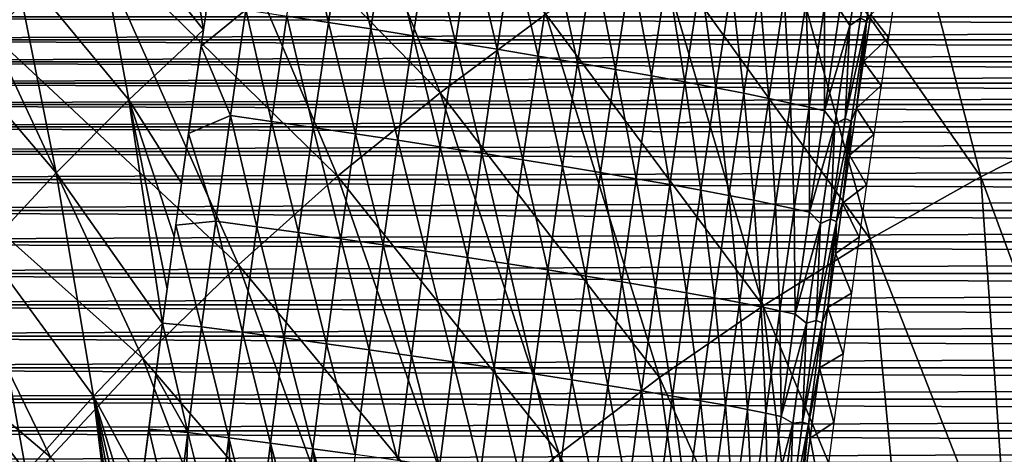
# Model space of a CAD drawing. Header units: millimetres. Extents: x -300 to 300, y -500 to 500.
# Tile 639 of 656: x -119 to -78, y 266 to 283. Entities that reach past the tile are written whole.
import ezdxf

# ---------------------------------------------------------------- set-up
doc = ezdxf.new("R2010")
doc.units = ezdxf.units.MM
doc.header["$LTSCALE"] = 81.481481
for name, color, linetype in [('10', 7, 'CONTINUOUS'), ('11', 7, 'CONTINUOUS'), ('20', 7, 'CONTINUOUS'), ('22', 7, 'CONTINUOUS'), ('5', 7, 'CONTINUOUS'), ('6', 7, 'CONTINUOUS')]:
    doc.layers.add(name, color=color, linetype=linetype)

msp = doc.modelspace()

# ---------------------------------------------------------------- linework, layer by layer
at = {"layer": '10', "color": 7, "linetype": 'CONTINUOUS'}
for points in [[(-82.703, 284.622, 16.5), (-83.009, 282.648, 16.5), (-83.729, 283.57, 32.75), (-82.703, 284.622, 16.5)], [(-83.729, 283.57, 32.75), (-83.009, 282.648, 16.5), (-84.025, 281.659, 32.824), (-83.729, 283.57, 32.75)], [(-83.009, 282.648, 16.5), (-83.308, 280.674, 16.5), (-84.025, 281.659, 32.824), (-83.009, 282.648, 16.5)], [(-84.025, 281.659, 32.824), (-83.308, 280.674, 16.5), (-84.315, 279.744, 32.895), (-84.025, 281.659, 32.824)], [(-83.308, 280.674, 16.5), (-83.605, 278.669, 16.5), (-84.315, 279.744, 32.895), (-83.308, 280.674, 16.5)], [(-84.315, 279.744, 32.895), (-83.605, 278.669, 16.5), (-84.601, 277.818, 32.965), (-84.315, 279.744, 32.895)], [(-83.605, 278.669, 16.5), (-83.903, 276.613, 16.5), (-84.601, 277.818, 32.965), (-83.605, 278.669, 16.5)], [(-84.601, 277.818, 32.965), (-83.903, 276.613, 16.5), (-84.888, 275.851, 33.035), (-84.601, 277.818, 32.965)], [(-83.903, 276.613, 16.5), (-84.209, 274.461, 16.5), (-84.888, 275.851, 33.035), (-83.903, 276.613, 16.5)], [(-84.888, 275.851, 33.035), (-84.209, 274.461, 16.5), (-85.181, 273.796, 33.105), (-84.888, 275.851, 33.035)], [(-84.209, 274.461, 16.5), (-84.528, 272.174, 16.5), (-85.181, 273.796, 33.105), (-84.209, 274.461, 16.5)], [(-85.181, 273.796, 33.105), (-84.528, 272.174, 16.5), (-85.491, 271.586, 33.178), (-85.181, 273.796, 33.105)], [(-84.528, 272.174, 16.5), (-84.868, 269.679, 16.5), (-85.491, 271.586, 33.178), (-84.528, 272.174, 16.5)], [(-85.491, 271.586, 33.178), (-84.868, 269.679, 16.5), (-85.831, 269.113, 33.257), (-85.491, 271.586, 33.178)], [(-84.868, 269.679, 16.5), (-85.244, 266.868, 16.5), (-85.831, 269.113, 33.257), (-84.868, 269.679, 16.5)], [(-85.831, 269.113, 33.257), (-85.244, 266.868, 16.5), (-86.218, 266.23, 33.345), (-85.831, 269.113, 33.257)], [(-85.244, 266.868, 16.5), (-85.693, 263.423, 16.5), (-86.218, 266.23, 33.345), (-85.244, 266.868, 16.5)], [(-86.218, 266.23, 33.345), (-85.693, 263.423, 16.5), (-86.678, 262.725, 33.446), (-86.218, 266.23, 33.345)]]:
    msp.add_3dface(points, dxfattribs=at)
at = {"layer": '11', "color": 7, "linetype": 'CONTINUOUS'}
for points in [[(-107.024, 287.836, 56.4), (-105.972, 283.263, 56.406), (-107.681, 283.524, 56.556), (-107.024, 287.836, 56.4)], [(-105.316, 287.564, 56.25), (-105.972, 283.263, 56.406), (-107.024, 287.836, 56.4), (-105.316, 287.564, 56.25)], [(-105.316, 287.564, 56.25), (-104.24, 282.995, 56.129), (-105.972, 283.263, 56.406), (-105.316, 287.564, 56.25)], [(-103.586, 287.283, 55.973), (-104.24, 282.995, 56.129), (-105.316, 287.564, 56.25), (-103.586, 287.283, 55.973)], [(-103.586, 287.283, 55.973), (-102.5, 282.721, 55.719), (-104.24, 282.995, 56.129), (-103.586, 287.283, 55.973)], [(-101.848, 286.996, 55.564), (-102.5, 282.721, 55.719), (-103.586, 287.283, 55.973), (-101.848, 286.996, 55.564)], [(-83.944, 287.152, 37.63), (-84.585, 283.139, 37.788), (-85.003, 283.762, 39.469), (-83.944, 287.152, 37.63)], [(-83.944, 287.152, 37.63), (-84.153, 283.433, 36.078), (-84.585, 283.139, 37.788), (-83.944, 287.152, 37.63)], [(-83.259, 287.383, 34.24), (-83.911, 283.319, 34.403), (-84.153, 283.433, 36.078), (-83.259, 287.383, 34.24)], [(-83.259, 287.383, 34.24), (-83.729, 283.57, 32.75), (-83.911, 283.319, 34.403), (-83.259, 287.383, 34.24)], [(-101.848, 286.996, 55.564), (-100.766, 282.443, 55.173), (-102.5, 282.721, 55.719), (-101.848, 286.996, 55.564)], [(-100.115, 286.705, 55.019), (-100.766, 282.443, 55.173), (-101.848, 286.996, 55.564), (-100.115, 286.705, 55.019)], [(-100.115, 286.705, 55.019), (-99.053, 282.163, 54.489), (-100.766, 282.443, 55.173), (-100.115, 286.705, 55.019)], [(-98.404, 286.412, 54.335), (-99.053, 282.163, 54.489), (-100.115, 286.705, 55.019), (-98.404, 286.412, 54.335)], [(-98.404, 286.412, 54.335), (-97.377, 281.884, 53.667), (-99.053, 282.163, 54.489), (-98.404, 286.412, 54.335)], [(-96.729, 286.119, 53.514), (-97.377, 281.884, 53.667), (-98.404, 286.412, 54.335), (-96.729, 286.119, 53.514)], [(-96.729, 286.119, 53.514), (-95.754, 281.608, 52.711), (-97.377, 281.884, 53.667), (-96.729, 286.119, 53.514)], [(-95.108, 285.83, 52.557), (-95.754, 281.608, 52.711), (-96.729, 286.119, 53.514), (-95.108, 285.83, 52.557)], [(-110.691, 285.69, 56.45), (-109.358, 283.775, 56.587), (-111.198, 282.287, 56.57), (-110.691, 285.69, 56.45)], [(-95.108, 285.83, 52.557), (-94.2, 281.337, 51.625), (-95.754, 281.608, 52.711), (-95.108, 285.83, 52.557)], [(-93.555, 285.547, 51.472), (-94.2, 281.337, 51.625), (-95.108, 285.83, 52.557), (-93.555, 285.547, 51.472)], [(-93.555, 285.547, 51.472), (-92.728, 281.075, 50.418), (-94.2, 281.337, 51.625), (-93.555, 285.547, 51.472)], [(-92.085, 285.272, 50.265), (-92.728, 281.075, 50.418), (-93.555, 285.547, 51.472), (-92.085, 285.272, 50.265)], [(-92.085, 285.272, 50.265), (-91.353, 280.823, 49.1), (-92.728, 281.075, 50.418), (-92.085, 285.272, 50.265)], [(-90.712, 285.008, 48.947), (-91.353, 280.823, 49.1), (-92.085, 285.272, 50.265), (-90.712, 285.008, 48.947)], [(-90.712, 285.008, 48.947), (-90.087, 280.584, 47.683), (-91.353, 280.823, 49.1), (-90.712, 285.008, 48.947)], [(-89.447, 284.758, 47.53), (-90.087, 280.584, 47.683), (-90.712, 285.008, 48.947), (-89.447, 284.758, 47.53)], [(-89.447, 284.758, 47.53), (-88.938, 280.36, 46.181), (-90.087, 280.584, 47.683), (-89.447, 284.758, 47.53)], [(-88.3, 284.522, 46.028), (-88.938, 280.36, 46.181), (-89.447, 284.758, 47.53), (-88.3, 284.522, 46.028)], [(-88.3, 284.522, 46.028), (-87.915, 280.151, 44.608), (-88.938, 280.36, 46.181), (-88.3, 284.522, 46.028)], [(-87.278, 284.304, 44.455), (-87.915, 280.151, 44.608), (-88.3, 284.522, 46.028), (-87.278, 284.304, 44.455)], [(-87.278, 284.304, 44.455), (-87.022, 279.961, 42.981), (-87.915, 280.151, 44.608), (-87.278, 284.304, 44.455)], [(-86.387, 284.104, 42.827), (-87.022, 279.961, 42.981), (-87.278, 284.304, 44.455), (-86.387, 284.104, 42.827)], [(-86.387, 284.104, 42.827), (-86.263, 279.788, 41.314), (-87.022, 279.961, 42.981), (-86.387, 284.104, 42.827)], [(-85.629, 283.923, 41.16), (-86.263, 279.788, 41.314), (-86.387, 284.104, 42.827), (-85.629, 283.923, 41.16)], [(-85.629, 283.923, 41.16), (-85.636, 279.635, 39.623), (-86.263, 279.788, 41.314), (-85.629, 283.923, 41.16)], [(-85.003, 283.762, 39.469), (-85.636, 279.635, 39.623), (-85.629, 283.923, 41.16), (-85.003, 283.762, 39.469)], [(-109.358, 283.775, 56.587), (-109.988, 279.448, 56.735), (-111.198, 282.287, 56.57), (-109.358, 283.775, 56.587)], [(-109.358, 283.775, 56.587), (-108.311, 279.207, 56.704), (-109.988, 279.448, 56.735), (-109.358, 283.775, 56.587)], [(-107.681, 283.524, 56.556), (-108.311, 279.207, 56.704), (-109.358, 283.775, 56.587), (-107.681, 283.524, 56.556)], [(-107.681, 283.524, 56.556), (-106.6, 278.957, 56.553), (-108.311, 279.207, 56.704), (-107.681, 283.524, 56.556)], [(-105.972, 283.263, 56.406), (-106.6, 278.957, 56.553), (-107.681, 283.524, 56.556), (-105.972, 283.263, 56.406)], [(-85.003, 283.762, 39.469), (-84.585, 283.139, 37.788), (-85.636, 279.635, 39.623), (-85.003, 283.762, 39.469)], [(-83.729, 283.57, 32.75), (-84.025, 281.659, 32.824), (-83.911, 283.319, 34.403), (-83.729, 283.57, 32.75)], [(-105.972, 283.263, 56.406), (-104.867, 278.7, 56.276), (-106.6, 278.957, 56.553), (-105.972, 283.263, 56.406)], [(-104.24, 282.995, 56.129), (-104.867, 278.7, 56.276), (-105.972, 283.263, 56.406), (-104.24, 282.995, 56.129)], [(-84.585, 283.139, 37.788), (-85.201, 279.097, 37.939), (-85.636, 279.635, 39.623), (-84.585, 283.139, 37.788)], [(-84.585, 283.139, 37.788), (-84.782, 279.33, 36.233), (-85.201, 279.097, 37.939), (-84.585, 283.139, 37.788)], [(-84.153, 283.433, 36.078), (-83.911, 283.319, 34.403), (-84.782, 279.33, 36.233), (-84.153, 283.433, 36.078)], [(-84.153, 283.433, 36.078), (-84.782, 279.33, 36.233), (-84.585, 283.139, 37.788), (-84.153, 283.433, 36.078)], [(-83.911, 283.319, 34.403), (-84.538, 279.223, 34.557), (-84.782, 279.33, 36.233), (-83.911, 283.319, 34.403)], [(-83.911, 283.319, 34.403), (-84.315, 279.744, 32.895), (-84.538, 279.223, 34.557), (-83.911, 283.319, 34.403)], [(-84.025, 281.659, 32.824), (-84.315, 279.744, 32.895), (-83.911, 283.319, 34.403), (-84.025, 281.659, 32.824)], [(-104.24, 282.995, 56.129), (-103.126, 278.437, 55.866), (-104.867, 278.7, 56.276), (-104.24, 282.995, 56.129)], [(-102.5, 282.721, 55.719), (-103.126, 278.437, 55.866), (-104.24, 282.995, 56.129), (-102.5, 282.721, 55.719)], [(-102.5, 282.721, 55.719), (-101.39, 278.17, 55.319), (-103.126, 278.437, 55.866), (-102.5, 282.721, 55.719)], [(-100.766, 282.443, 55.173), (-101.39, 278.17, 55.319), (-102.5, 282.721, 55.719), (-100.766, 282.443, 55.173)], [(-111.198, 282.287, 56.57), (-109.988, 279.448, 56.735), (-111.71, 278.718, 56.691), (-111.198, 282.287, 56.57)], [(-100.766, 282.443, 55.173), (-99.676, 277.902, 54.635), (-101.39, 278.17, 55.319), (-100.766, 282.443, 55.173)], [(-99.053, 282.163, 54.489), (-99.676, 277.902, 54.635), (-100.766, 282.443, 55.173), (-99.053, 282.163, 54.489)], [(-99.053, 282.163, 54.489), (-97.999, 277.634, 53.813), (-99.676, 277.902, 54.635), (-99.053, 282.163, 54.489)], [(-97.377, 281.884, 53.667), (-97.999, 277.634, 53.813), (-99.053, 282.163, 54.489), (-97.377, 281.884, 53.667)], [(-97.377, 281.884, 53.667), (-96.374, 277.369, 52.856), (-97.999, 277.634, 53.813), (-97.377, 281.884, 53.667)], [(-95.754, 281.608, 52.711), (-96.374, 277.369, 52.856), (-97.377, 281.884, 53.667), (-95.754, 281.608, 52.711)], [(-95.754, 281.608, 52.711), (-94.819, 277.11, 51.77), (-96.374, 277.369, 52.856), (-95.754, 281.608, 52.711)], [(-94.2, 281.337, 51.625), (-94.819, 277.11, 51.77), (-95.754, 281.608, 52.711), (-94.2, 281.337, 51.625)], [(-94.2, 281.337, 51.625), (-93.346, 276.859, 50.564), (-94.819, 277.11, 51.77), (-94.2, 281.337, 51.625)], [(-92.728, 281.075, 50.418), (-93.346, 276.859, 50.564), (-94.2, 281.337, 51.625), (-92.728, 281.075, 50.418)], [(-92.728, 281.075, 50.418), (-91.97, 276.618, 49.246), (-93.346, 276.859, 50.564), (-92.728, 281.075, 50.418)], [(-91.353, 280.823, 49.1), (-91.97, 276.618, 49.246), (-92.728, 281.075, 50.418), (-91.353, 280.823, 49.1)], [(-91.353, 280.823, 49.1), (-90.702, 276.389, 47.829), (-91.97, 276.618, 49.246), (-91.353, 280.823, 49.1)], [(-90.087, 280.584, 47.683), (-90.702, 276.389, 47.829), (-91.353, 280.823, 49.1), (-90.087, 280.584, 47.683)], [(-90.087, 280.584, 47.683), (-89.552, 276.175, 46.326), (-90.702, 276.389, 47.829), (-90.087, 280.584, 47.683)], [(-88.938, 280.36, 46.181), (-89.552, 276.175, 46.326), (-90.087, 280.584, 47.683), (-88.938, 280.36, 46.181)], [(-88.938, 280.36, 46.181), (-88.528, 275.976, 44.754), (-89.552, 276.175, 46.326), (-88.938, 280.36, 46.181)], [(-87.915, 280.151, 44.608), (-88.528, 275.976, 44.754), (-88.938, 280.36, 46.181), (-87.915, 280.151, 44.608)], [(-87.915, 280.151, 44.608), (-87.634, 275.793, 43.126), (-88.528, 275.976, 44.754), (-87.915, 280.151, 44.608)], [(-87.022, 279.961, 42.981), (-87.634, 275.793, 43.126), (-87.915, 280.151, 44.608), (-87.022, 279.961, 42.981)], [(-87.022, 279.961, 42.981), (-86.873, 275.629, 41.459), (-87.634, 275.793, 43.126), (-87.022, 279.961, 42.981)], [(-86.263, 279.788, 41.314), (-86.873, 275.629, 41.459), (-87.022, 279.961, 42.981), (-86.263, 279.788, 41.314)], [(-109.988, 279.448, 56.735), (-110.594, 275.121, 56.875), (-111.71, 278.718, 56.691), (-109.988, 279.448, 56.735)], [(-109.988, 279.448, 56.735), (-108.915, 274.888, 56.844), (-110.594, 275.121, 56.875), (-109.988, 279.448, 56.735)], [(-108.311, 279.207, 56.704), (-108.915, 274.888, 56.844), (-109.988, 279.448, 56.735), (-108.311, 279.207, 56.704)], [(-86.263, 279.788, 41.314), (-86.245, 275.483, 39.769), (-86.873, 275.629, 41.459), (-86.263, 279.788, 41.314)], [(-85.636, 279.635, 39.623), (-86.245, 275.483, 39.769), (-86.263, 279.788, 41.314), (-85.636, 279.635, 39.623)], [(-85.636, 279.635, 39.623), (-85.201, 279.097, 37.939), (-86.245, 275.483, 39.769), (-85.636, 279.635, 39.623)], [(-84.315, 279.744, 32.895), (-84.601, 277.818, 32.965), (-84.538, 279.223, 34.557), (-84.315, 279.744, 32.895)], [(-108.311, 279.207, 56.704), (-107.203, 274.647, 56.692), (-108.915, 274.888, 56.844), (-108.311, 279.207, 56.704)], [(-106.6, 278.957, 56.553), (-107.203, 274.647, 56.692), (-108.311, 279.207, 56.704), (-106.6, 278.957, 56.553)], [(-85.201, 279.097, 37.939), (-85.795, 275.029, 38.081), (-86.245, 275.483, 39.769), (-85.201, 279.097, 37.939)], [(-85.201, 279.097, 37.939), (-85.387, 275.2, 36.378), (-85.795, 275.029, 38.081), (-85.201, 279.097, 37.939)], [(-84.782, 279.33, 36.233), (-84.538, 279.223, 34.557), (-85.387, 275.2, 36.378), (-84.782, 279.33, 36.233)], [(-84.782, 279.33, 36.233), (-85.387, 275.2, 36.378), (-85.201, 279.097, 37.939), (-84.782, 279.33, 36.233)], [(-84.538, 279.223, 34.557), (-85.141, 275.1, 34.703), (-85.387, 275.2, 36.378), (-84.538, 279.223, 34.557)], [(-84.538, 279.223, 34.557), (-84.888, 275.851, 33.035), (-85.141, 275.1, 34.703), (-84.538, 279.223, 34.557)], [(-84.601, 277.818, 32.965), (-84.888, 275.851, 33.035), (-84.538, 279.223, 34.557), (-84.601, 277.818, 32.965)], [(-111.71, 278.718, 56.691), (-110.594, 275.121, 56.875), (-112.234, 274.951, 56.812), (-111.71, 278.718, 56.691)], [(-106.6, 278.957, 56.553), (-105.47, 274.399, 56.414), (-107.203, 274.647, 56.692), (-106.6, 278.957, 56.553)], [(-104.867, 278.7, 56.276), (-105.47, 274.399, 56.414), (-106.6, 278.957, 56.553), (-104.867, 278.7, 56.276)], [(-104.867, 278.7, 56.276), (-103.727, 274.145, 56.004), (-105.47, 274.399, 56.414), (-104.867, 278.7, 56.276)], [(-103.126, 278.437, 55.866), (-103.727, 274.145, 56.004), (-104.867, 278.7, 56.276), (-103.126, 278.437, 55.866)], [(-103.126, 278.437, 55.866), (-101.991, 273.888, 55.457), (-103.727, 274.145, 56.004), (-103.126, 278.437, 55.866)], [(-101.39, 278.17, 55.319), (-101.991, 273.888, 55.457), (-103.126, 278.437, 55.866), (-101.39, 278.17, 55.319)], [(-101.39, 278.17, 55.319), (-100.276, 273.63, 54.772), (-101.991, 273.888, 55.457), (-101.39, 278.17, 55.319)], [(-99.676, 277.902, 54.635), (-100.276, 273.63, 54.772), (-101.39, 278.17, 55.319), (-99.676, 277.902, 54.635)], [(-99.676, 277.902, 54.635), (-98.597, 273.373, 53.95), (-100.276, 273.63, 54.772), (-99.676, 277.902, 54.635)], [(-97.999, 277.634, 53.813), (-98.597, 273.373, 53.95), (-99.676, 277.902, 54.635), (-97.999, 277.634, 53.813)], [(-97.999, 277.634, 53.813), (-96.972, 273.118, 52.993), (-98.597, 273.373, 53.95), (-97.999, 277.634, 53.813)], [(-96.374, 277.369, 52.856), (-96.972, 273.118, 52.993), (-97.999, 277.634, 53.813), (-96.374, 277.369, 52.856)], [(-96.374, 277.369, 52.856), (-95.415, 272.869, 51.908), (-96.972, 273.118, 52.993), (-96.374, 277.369, 52.856)], [(-94.819, 277.11, 51.77), (-95.415, 272.869, 51.908), (-96.374, 277.369, 52.856), (-94.819, 277.11, 51.77)], [(-94.819, 277.11, 51.77), (-93.941, 272.628, 50.701), (-95.415, 272.869, 51.908), (-94.819, 277.11, 51.77)], [(-93.346, 276.859, 50.564), (-93.941, 272.628, 50.701), (-94.819, 277.11, 51.77), (-93.346, 276.859, 50.564)], [(-93.346, 276.859, 50.564), (-92.564, 272.397, 49.383), (-93.941, 272.628, 50.701), (-93.346, 276.859, 50.564)], [(-91.97, 276.618, 49.246), (-92.564, 272.397, 49.383), (-93.346, 276.859, 50.564), (-91.97, 276.618, 49.246)], [(-91.97, 276.618, 49.246), (-91.295, 272.177, 47.966), (-92.564, 272.397, 49.383), (-91.97, 276.618, 49.246)], [(-90.702, 276.389, 47.829), (-91.295, 272.177, 47.966), (-91.97, 276.618, 49.246), (-90.702, 276.389, 47.829)], [(-90.702, 276.389, 47.829), (-90.144, 271.971, 46.464), (-91.295, 272.177, 47.966), (-90.702, 276.389, 47.829)], [(-89.552, 276.175, 46.326), (-90.144, 271.971, 46.464), (-90.702, 276.389, 47.829), (-89.552, 276.175, 46.326)], [(-89.552, 276.175, 46.326), (-89.118, 271.78, 44.891), (-90.144, 271.971, 46.464), (-89.552, 276.175, 46.326)], [(-88.528, 275.976, 44.754), (-89.118, 271.78, 44.891), (-89.552, 276.175, 46.326), (-88.528, 275.976, 44.754)], [(-88.528, 275.976, 44.754), (-88.223, 271.606, 43.264), (-89.118, 271.78, 44.891), (-88.528, 275.976, 44.754)], [(-87.634, 275.793, 43.126), (-88.223, 271.606, 43.264), (-88.528, 275.976, 44.754), (-87.634, 275.793, 43.126)], [(-87.634, 275.793, 43.126), (-87.461, 271.448, 41.597), (-88.223, 271.606, 43.264), (-87.634, 275.793, 43.126)], [(-86.873, 275.629, 41.459), (-87.461, 271.448, 41.597), (-87.634, 275.793, 43.126), (-86.873, 275.629, 41.459)], [(-84.888, 275.851, 33.035), (-85.181, 273.796, 33.105), (-85.141, 275.1, 34.703), (-84.888, 275.851, 33.035)], [(-86.873, 275.629, 41.459), (-86.832, 271.309, 39.907), (-87.461, 271.448, 41.597), (-86.873, 275.629, 41.459)], [(-86.245, 275.483, 39.769), (-86.832, 271.309, 39.907), (-86.873, 275.629, 41.459), (-86.245, 275.483, 39.769)], [(-86.245, 275.483, 39.769), (-85.795, 275.029, 38.081), (-86.832, 271.309, 39.907), (-86.245, 275.483, 39.769)], [(-110.594, 275.121, 56.875), (-111.177, 270.791, 57.007), (-112.234, 274.951, 56.812), (-110.594, 275.121, 56.875)], [(-110.594, 275.121, 56.875), (-109.498, 270.566, 56.975), (-111.177, 270.791, 57.007), (-110.594, 275.121, 56.875)], [(-108.915, 274.888, 56.844), (-109.498, 270.566, 56.975), (-110.594, 275.121, 56.875), (-108.915, 274.888, 56.844)], [(-85.795, 275.029, 38.081), (-86.369, 270.941, 38.216), (-86.832, 271.309, 39.907), (-85.795, 275.029, 38.081)], [(-85.795, 275.029, 38.081), (-85.97, 271.048, 36.516), (-86.369, 270.941, 38.216), (-85.795, 275.029, 38.081)], [(-85.387, 275.2, 36.378), (-85.141, 275.1, 34.703), (-85.97, 271.048, 36.516), (-85.387, 275.2, 36.378)], [(-85.387, 275.2, 36.378), (-85.97, 271.048, 36.516), (-85.795, 275.029, 38.081), (-85.387, 275.2, 36.378)], [(-85.141, 275.1, 34.703), (-85.724, 270.955, 34.841), (-85.97, 271.048, 36.516), (-85.141, 275.1, 34.703)], [(-85.141, 275.1, 34.703), (-85.491, 271.586, 33.178), (-85.724, 270.955, 34.841), (-85.141, 275.1, 34.703)], [(-85.181, 273.796, 33.105), (-85.491, 271.586, 33.178), (-85.141, 275.1, 34.703), (-85.181, 273.796, 33.105)], [(-112.234, 274.951, 56.812), (-111.177, 270.791, 57.007), (-112.774, 270.933, 56.933), (-112.234, 274.951, 56.812)], [(-108.915, 274.888, 56.844), (-107.786, 270.333, 56.823), (-109.498, 270.566, 56.975), (-108.915, 274.888, 56.844)], [(-107.203, 274.647, 56.692), (-107.786, 270.333, 56.823), (-108.915, 274.888, 56.844), (-107.203, 274.647, 56.692)], [(-107.203, 274.647, 56.692), (-106.051, 270.093, 56.545), (-107.786, 270.333, 56.823), (-107.203, 274.647, 56.692)], [(-105.47, 274.399, 56.414), (-106.051, 270.093, 56.545), (-107.203, 274.647, 56.692), (-105.47, 274.399, 56.414)], [(-105.47, 274.399, 56.414), (-104.308, 269.849, 56.134), (-106.051, 270.093, 56.545), (-105.47, 274.399, 56.414)], [(-103.727, 274.145, 56.004), (-104.308, 269.849, 56.134), (-105.47, 274.399, 56.414), (-103.727, 274.145, 56.004)], [(-103.727, 274.145, 56.004), (-102.57, 269.6, 55.587), (-104.308, 269.849, 56.134), (-103.727, 274.145, 56.004)], [(-101.991, 273.888, 55.457), (-102.57, 269.6, 55.587), (-103.727, 274.145, 56.004), (-101.991, 273.888, 55.457)], [(-101.991, 273.888, 55.457), (-100.854, 269.351, 54.902), (-102.57, 269.6, 55.587), (-101.991, 273.888, 55.457)], [(-100.276, 273.63, 54.772), (-100.854, 269.351, 54.902), (-101.991, 273.888, 55.457), (-100.276, 273.63, 54.772)], [(-100.276, 273.63, 54.772), (-99.175, 269.103, 54.08), (-100.854, 269.351, 54.902), (-100.276, 273.63, 54.772)], [(-98.597, 273.373, 53.95), (-99.175, 269.103, 54.08), (-100.276, 273.63, 54.772), (-98.597, 273.373, 53.95)], [(-98.597, 273.373, 53.95), (-97.548, 268.857, 53.123), (-99.175, 269.103, 54.08), (-98.597, 273.373, 53.95)], [(-96.972, 273.118, 52.993), (-97.548, 268.857, 53.123), (-98.597, 273.373, 53.95), (-96.972, 273.118, 52.993)], [(-96.972, 273.118, 52.993), (-95.99, 268.617, 52.037), (-97.548, 268.857, 53.123), (-96.972, 273.118, 52.993)], [(-95.415, 272.869, 51.908), (-95.99, 268.617, 52.037), (-96.972, 273.118, 52.993), (-95.415, 272.869, 51.908)], [(-95.415, 272.869, 51.908), (-94.516, 268.385, 50.83), (-95.99, 268.617, 52.037), (-95.415, 272.869, 51.908)], [(-93.941, 272.628, 50.701), (-94.516, 268.385, 50.83), (-95.415, 272.869, 51.908), (-93.941, 272.628, 50.701)], [(-93.941, 272.628, 50.701), (-93.137, 268.162, 49.512), (-94.516, 268.385, 50.83), (-93.941, 272.628, 50.701)], [(-92.564, 272.397, 49.383), (-93.137, 268.162, 49.512), (-93.941, 272.628, 50.701), (-92.564, 272.397, 49.383)], [(-92.564, 272.397, 49.383), (-91.868, 267.951, 48.095), (-93.137, 268.162, 49.512), (-92.564, 272.397, 49.383)], [(-91.295, 272.177, 47.966), (-91.868, 267.951, 48.095), (-92.564, 272.397, 49.383), (-91.295, 272.177, 47.966)], [(-91.295, 272.177, 47.966), (-90.716, 267.753, 46.593), (-91.868, 267.951, 48.095), (-91.295, 272.177, 47.966)], [(-90.144, 271.971, 46.464), (-90.716, 267.753, 46.593), (-91.295, 272.177, 47.966), (-90.144, 271.971, 46.464)], [(-90.144, 271.971, 46.464), (-89.689, 267.57, 45.02), (-90.716, 267.753, 46.593), (-90.144, 271.971, 46.464)], [(-89.118, 271.78, 44.891), (-89.689, 267.57, 45.02), (-90.144, 271.971, 46.464), (-89.118, 271.78, 44.891)], [(-89.118, 271.78, 44.891), (-88.793, 267.402, 43.393), (-89.689, 267.57, 45.02), (-89.118, 271.78, 44.891)], [(-88.223, 271.606, 43.264), (-88.793, 267.402, 43.393), (-89.118, 271.78, 44.891), (-88.223, 271.606, 43.264)], [(-88.223, 271.606, 43.264), (-88.03, 267.251, 41.726), (-88.793, 267.402, 43.393), (-88.223, 271.606, 43.264)], [(-87.461, 271.448, 41.597), (-88.03, 267.251, 41.726), (-88.223, 271.606, 43.264), (-87.461, 271.448, 41.597)], [(-87.461, 271.448, 41.597), (-87.401, 267.118, 40.036), (-88.03, 267.251, 41.726), (-87.461, 271.448, 41.597)], [(-86.832, 271.309, 39.907), (-87.401, 267.118, 40.036), (-87.461, 271.448, 41.597), (-86.832, 271.309, 39.907)], [(-85.491, 271.586, 33.178), (-85.831, 269.113, 33.257), (-85.724, 270.955, 34.841), (-85.491, 271.586, 33.178)], [(-86.832, 271.309, 39.907), (-86.369, 270.941, 38.216), (-87.401, 267.118, 40.036), (-86.832, 271.309, 39.907)], [(-86.369, 270.941, 38.216), (-86.925, 266.837, 38.343), (-87.401, 267.118, 40.036), (-86.369, 270.941, 38.216)], [(-86.369, 270.941, 38.216), (-86.535, 266.879, 36.645), (-86.925, 266.837, 38.343), (-86.369, 270.941, 38.216)], [(-85.97, 271.048, 36.516), (-85.724, 270.955, 34.841), (-86.535, 266.879, 36.645), (-85.97, 271.048, 36.516)], [(-85.97, 271.048, 36.516), (-86.535, 266.879, 36.645), (-86.369, 270.941, 38.216), (-85.97, 271.048, 36.516)], [(-85.724, 270.955, 34.841), (-86.288, 266.792, 34.97), (-86.535, 266.879, 36.645), (-85.724, 270.955, 34.841)], [(-85.724, 270.955, 34.841), (-85.831, 269.113, 33.257), (-86.288, 266.792, 34.97), (-85.724, 270.955, 34.841)], [(-112.774, 270.933, 56.933), (-111.743, 266.462, 57.13), (-113.056, 268.789, 56.995), (-112.774, 270.933, 56.933)], [(-111.177, 270.791, 57.007), (-111.743, 266.462, 57.13), (-112.774, 270.933, 56.933), (-111.177, 270.791, 57.007)], [(-111.177, 270.791, 57.007), (-110.063, 266.244, 57.098), (-111.743, 266.462, 57.13), (-111.177, 270.791, 57.007)], [(-109.498, 270.566, 56.975), (-110.063, 266.244, 57.098), (-111.177, 270.791, 57.007), (-109.498, 270.566, 56.975)], [(-109.498, 270.566, 56.975), (-108.349, 266.017, 56.946), (-110.063, 266.244, 57.098), (-109.498, 270.566, 56.975)], [(-107.786, 270.333, 56.823), (-108.349, 266.017, 56.946), (-109.498, 270.566, 56.975), (-107.786, 270.333, 56.823)], [(-107.786, 270.333, 56.823), (-106.614, 265.785, 56.667), (-108.349, 266.017, 56.946), (-107.786, 270.333, 56.823)], [(-106.051, 270.093, 56.545), (-106.614, 265.785, 56.667), (-107.786, 270.333, 56.823), (-106.051, 270.093, 56.545)], [(-106.051, 270.093, 56.545), (-104.87, 265.548, 56.256), (-106.614, 265.785, 56.667), (-106.051, 270.093, 56.545)], [(-104.308, 269.849, 56.134), (-104.87, 265.548, 56.256), (-106.051, 270.093, 56.545), (-104.308, 269.849, 56.134)], [(-104.308, 269.849, 56.134), (-103.132, 265.308, 55.709), (-104.87, 265.548, 56.256), (-104.308, 269.849, 56.134)], [(-102.57, 269.6, 55.587), (-103.132, 265.308, 55.709), (-104.308, 269.849, 56.134), (-102.57, 269.6, 55.587)], [(-102.57, 269.6, 55.587), (-101.415, 265.067, 55.024), (-103.132, 265.308, 55.709), (-102.57, 269.6, 55.587)], [(-100.854, 269.351, 54.902), (-101.415, 265.067, 55.024), (-102.57, 269.6, 55.587), (-100.854, 269.351, 54.902)], [(-100.854, 269.351, 54.902), (-99.735, 264.826, 54.201), (-101.415, 265.067, 55.024), (-100.854, 269.351, 54.902)], [(-99.175, 269.103, 54.08), (-99.735, 264.826, 54.201), (-100.854, 269.351, 54.902), (-99.175, 269.103, 54.08)], [(-99.175, 269.103, 54.08), (-98.107, 264.589, 53.244), (-99.735, 264.826, 54.201), (-99.175, 269.103, 54.08)], [(-97.548, 268.857, 53.123), (-98.107, 264.589, 53.244), (-99.175, 269.103, 54.08), (-97.548, 268.857, 53.123)], [(-85.831, 269.113, 33.257), (-86.218, 266.23, 33.345), (-86.288, 266.792, 34.97), (-85.831, 269.113, 33.257)], [(-113.056, 268.789, 56.995), (-111.743, 266.462, 57.13), (-113.34, 266.596, 57.057), (-113.056, 268.789, 56.995)], [(-97.548, 268.857, 53.123), (-96.549, 264.358, 52.158), (-98.107, 264.589, 53.244), (-97.548, 268.857, 53.123)], [(-95.99, 268.617, 52.037), (-96.549, 264.358, 52.158), (-97.548, 268.857, 53.123), (-95.99, 268.617, 52.037)], [(-95.99, 268.617, 52.037), (-95.073, 264.133, 50.951), (-96.549, 264.358, 52.158), (-95.99, 268.617, 52.037)], [(-94.516, 268.385, 50.83), (-95.073, 264.133, 50.951), (-95.99, 268.617, 52.037), (-94.516, 268.385, 50.83)], [(-94.516, 268.385, 50.83), (-93.694, 263.919, 49.633), (-95.073, 264.133, 50.951), (-94.516, 268.385, 50.83)], [(-93.137, 268.162, 49.512), (-93.694, 263.919, 49.633), (-94.516, 268.385, 50.83), (-93.137, 268.162, 49.512)], [(-93.137, 268.162, 49.512), (-92.423, 263.715, 48.216), (-93.694, 263.919, 49.633), (-93.137, 268.162, 49.512)], [(-91.868, 267.951, 48.095), (-92.423, 263.715, 48.216), (-93.137, 268.162, 49.512), (-91.868, 267.951, 48.095)], [(-91.868, 267.951, 48.095), (-91.27, 263.524, 46.714), (-92.423, 263.715, 48.216), (-91.868, 267.951, 48.095)], [(-90.716, 267.753, 46.593), (-91.27, 263.524, 46.714), (-91.868, 267.951, 48.095), (-90.716, 267.753, 46.593)], [(-90.716, 267.753, 46.593), (-90.243, 263.348, 45.142), (-91.27, 263.524, 46.714), (-90.716, 267.753, 46.593)], [(-89.689, 267.57, 45.02), (-90.243, 263.348, 45.142), (-90.716, 267.753, 46.593), (-89.689, 267.57, 45.02)], [(-89.689, 267.57, 45.02), (-89.346, 263.187, 43.514), (-90.243, 263.348, 45.142), (-89.689, 267.57, 45.02)], [(-88.793, 267.402, 43.393), (-89.346, 263.187, 43.514), (-89.689, 267.57, 45.02), (-88.793, 267.402, 43.393)], [(-88.793, 267.402, 43.393), (-88.582, 263.042, 41.848), (-89.346, 263.187, 43.514), (-88.793, 267.402, 43.393)], [(-88.03, 267.251, 41.726), (-88.582, 263.042, 41.848), (-88.793, 267.402, 43.393), (-88.03, 267.251, 41.726)], [(-88.03, 267.251, 41.726), (-87.952, 262.914, 40.158), (-88.582, 263.042, 41.848), (-88.03, 267.251, 41.726)], [(-87.401, 267.118, 40.036), (-87.952, 262.914, 40.158), (-88.03, 267.251, 41.726), (-87.401, 267.118, 40.036)], [(-87.401, 267.118, 40.036), (-86.925, 266.837, 38.343), (-87.952, 262.914, 40.158), (-87.401, 267.118, 40.036)], [(-112.286, 262.132, 57.245), (-113.882, 262.33, 57.17), (-113.34, 266.596, 57.057), (-112.286, 262.132, 57.245)], [(-111.743, 266.462, 57.13), (-112.286, 262.132, 57.245), (-113.34, 266.596, 57.057), (-111.743, 266.462, 57.13)], [(-86.925, 266.837, 38.343), (-87.464, 262.721, 38.462), (-87.952, 262.914, 40.158), (-86.925, 266.837, 38.343)], [(-86.925, 266.837, 38.343), (-87.084, 262.697, 36.767), (-87.464, 262.721, 38.462), (-86.925, 266.837, 38.343)], [(-86.535, 266.879, 36.645), (-86.288, 266.792, 34.97), (-87.084, 262.697, 36.767), (-86.535, 266.879, 36.645)], [(-86.535, 266.879, 36.645), (-87.084, 262.697, 36.767), (-86.925, 266.837, 38.343), (-86.535, 266.879, 36.645)], [(-86.288, 266.792, 34.97), (-86.835, 262.616, 35.092), (-87.084, 262.697, 36.767), (-86.288, 266.792, 34.97)], [(-86.288, 266.792, 34.97), (-86.678, 262.725, 33.446), (-86.835, 262.616, 35.092), (-86.288, 266.792, 34.97)], [(-86.218, 266.23, 33.345), (-86.678, 262.725, 33.446), (-86.288, 266.792, 34.97), (-86.218, 266.23, 33.345)], [(-111.743, 266.462, 57.13), (-111.892, 262.082, 57.248), (-112.286, 262.132, 57.245), (-111.743, 266.462, 57.13)], [(-110.604, 261.919, 57.212), (-111.892, 262.082, 57.248), (-111.743, 266.462, 57.13), (-110.604, 261.919, 57.212)], [(-110.063, 266.244, 57.098), (-110.604, 261.919, 57.212), (-111.743, 266.462, 57.13), (-110.063, 266.244, 57.098)], [(-110.063, 266.244, 57.098), (-109.904, 261.83, 57.165), (-110.604, 261.919, 57.212), (-110.063, 266.244, 57.098)], [(-108.349, 266.017, 56.946), (-108.891, 261.7, 57.06), (-110.063, 266.244, 57.098), (-108.349, 266.017, 56.946)], [(-108.891, 261.7, 57.06), (-109.904, 261.83, 57.165), (-110.063, 266.244, 57.098), (-108.891, 261.7, 57.06)], [(-108.349, 266.017, 56.946), (-107.934, 261.576, 56.922), (-108.891, 261.7, 57.06), (-108.349, 266.017, 56.946)], [(-106.614, 265.785, 56.667), (-107.157, 261.475, 56.781), (-108.349, 266.017, 56.946), (-106.614, 265.785, 56.667)], [(-107.157, 261.475, 56.781), (-107.934, 261.576, 56.922), (-108.349, 266.017, 56.946), (-107.157, 261.475, 56.781)], [(-106.614, 265.785, 56.667), (-105.99, 261.321, 56.521), (-107.157, 261.475, 56.781), (-106.614, 265.785, 56.667)], [(-104.87, 265.548, 56.256), (-105.413, 261.245, 56.37), (-106.614, 265.785, 56.667), (-104.87, 265.548, 56.256)], [(-105.413, 261.245, 56.37), (-105.99, 261.321, 56.521), (-106.614, 265.785, 56.667), (-105.413, 261.245, 56.37)]]:
    msp.add_3dface(points, dxfattribs=at)
at = {"layer": '20', "color": 7, "linetype": 'CONTINUOUS'}
for points in [[(-119.799, 282.803, 70.934), (-115.665, 286.813, 71.078), (-125.893, 295.726, 69.751), (-119.799, 282.803, 70.934)], [(-83.146, 292.055, 72.848), (-74.547, 279.303, 73.787), (-78.217, 294.481, 72.954), (-83.146, 292.055, 72.848)], [(-111.385, 290.605, 71.219), (-101.396, 280.381, 72.375), (-106.955, 294.181, 71.356), (-111.385, 290.605, 71.219)], [(-101.396, 280.381, 72.375), (-97.051, 283.6, 72.5), (-106.955, 294.181, 71.356), (-101.396, 280.381, 72.375)], [(-87.927, 289.435, 72.736), (-79.221, 276.94, 73.687), (-83.146, 292.055, 72.848), (-87.927, 289.435, 72.736)], [(-79.221, 276.94, 73.687), (-74.547, 279.303, 73.787), (-83.146, 292.055, 72.848), (-79.221, 276.94, 73.687)], [(-115.665, 286.813, 71.078), (-105.599, 276.958, 72.247), (-111.385, 290.605, 71.219), (-115.665, 286.813, 71.078)], [(-105.599, 276.958, 72.247), (-101.396, 280.381, 72.375), (-111.385, 290.605, 71.219), (-105.599, 276.958, 72.247)], [(-92.561, 286.617, 72.62), (-83.753, 274.388, 73.583), (-87.927, 289.435, 72.736), (-92.561, 286.617, 72.62)], [(-83.753, 274.388, 73.583), (-79.221, 276.94, 73.687), (-87.927, 289.435, 72.736), (-83.753, 274.388, 73.583)], [(-119.799, 282.803, 70.934), (-109.661, 273.329, 72.116), (-115.665, 286.813, 71.078), (-119.799, 282.803, 70.934)], [(-109.661, 273.329, 72.116), (-105.599, 276.958, 72.247), (-115.665, 286.813, 71.078), (-109.661, 273.329, 72.116)], [(-97.051, 283.6, 72.5), (-88.144, 271.645, 73.474), (-92.561, 286.617, 72.62), (-97.051, 283.6, 72.5)], [(-88.144, 271.645, 73.474), (-83.753, 274.388, 73.583), (-92.561, 286.617, 72.62), (-88.144, 271.645, 73.474)], [(-101.396, 280.381, 72.375), (-92.397, 268.709, 73.36), (-97.051, 283.6, 72.5), (-101.396, 280.381, 72.375)], [(-92.397, 268.709, 73.36), (-88.144, 271.645, 73.474), (-97.051, 283.6, 72.5), (-92.397, 268.709, 73.36)], [(-123.786, 278.572, 70.788), (-113.584, 269.493, 71.982), (-119.799, 282.803, 70.934), (-123.786, 278.572, 70.788)], [(-113.584, 269.493, 71.982), (-109.661, 273.329, 72.116), (-119.799, 282.803, 70.934), (-113.584, 269.493, 71.982)], [(-105.599, 276.958, 72.247), (-96.512, 265.578, 73.244), (-101.396, 280.381, 72.375), (-105.599, 276.958, 72.247)], [(-96.512, 265.578, 73.244), (-92.397, 268.709, 73.36), (-101.396, 280.381, 72.375), (-96.512, 265.578, 73.244)], [(-79.221, 276.94, 73.687), (-73.784, 262.189, 74.437), (-74.547, 279.303, 73.787), (-79.221, 276.94, 73.687)], [(-127.63, 274.119, 70.639), (-117.369, 265.446, 71.845), (-123.786, 278.572, 70.788), (-127.63, 274.119, 70.639)], [(-117.369, 265.446, 71.845), (-113.584, 269.493, 71.982), (-123.786, 278.572, 70.788), (-117.369, 265.446, 71.845)], [(-109.661, 273.329, 72.116), (-100.491, 262.249, 73.124), (-105.599, 276.958, 72.247), (-109.661, 273.329, 72.116)], [(-100.491, 262.249, 73.124), (-96.512, 265.578, 73.244), (-105.599, 276.958, 72.247), (-100.491, 262.249, 73.124)], [(-83.753, 274.388, 73.583), (-78.031, 259.815, 74.343), (-79.221, 276.94, 73.687), (-83.753, 274.388, 73.583)], [(-78.031, 259.815, 74.343), (-73.784, 262.189, 74.437), (-79.221, 276.94, 73.687), (-78.031, 259.815, 74.343)], [(-88.144, 271.645, 73.474), (-82.148, 257.263, 74.245), (-83.753, 274.388, 73.583), (-88.144, 271.645, 73.474)], [(-82.148, 257.263, 74.245), (-78.031, 259.815, 74.343), (-83.753, 274.388, 73.583), (-82.148, 257.263, 74.245)], [(-121.017, 261.187, 71.706), (-117.369, 265.446, 71.845), (-127.63, 274.119, 70.639), (-121.017, 261.187, 71.706)], [(-113.584, 269.493, 71.982), (-104.335, 258.722, 73.001), (-109.661, 273.329, 72.116), (-113.584, 269.493, 71.982)], [(-104.335, 258.722, 73.001), (-100.491, 262.249, 73.124), (-109.661, 273.329, 72.116), (-104.335, 258.722, 73.001)], [(-92.397, 268.709, 73.36), (-86.138, 254.532, 74.143), (-88.144, 271.645, 73.474), (-92.397, 268.709, 73.36)], [(-86.138, 254.532, 74.143), (-82.148, 257.263, 74.245), (-88.144, 271.645, 73.474), (-86.138, 254.532, 74.143)], [(-117.369, 265.446, 71.845), (-108.046, 254.993, 72.875), (-113.584, 269.493, 71.982), (-117.369, 265.446, 71.845)], [(-108.046, 254.993, 72.875), (-104.335, 258.722, 73.001), (-113.584, 269.493, 71.982), (-108.046, 254.993, 72.875)], [(-96.512, 265.578, 73.244), (-90, 251.619, 74.037), (-92.397, 268.709, 73.36), (-96.512, 265.578, 73.244)], [(-90, 251.619, 74.037), (-86.138, 254.532, 74.143), (-92.397, 268.709, 73.36), (-90, 251.619, 74.037)], [(-100.491, 262.249, 73.124), (-93.736, 248.523, 73.929), (-96.512, 265.578, 73.244), (-100.491, 262.249, 73.124)], [(-93.736, 248.523, 73.929), (-90, 251.619, 74.037), (-96.512, 265.578, 73.244), (-93.736, 248.523, 73.929)]]:
    msp.add_3dface(points, dxfattribs=at)
at = {"layer": '22', "color": 7, "linetype": 'CONTINUOUS'}
for points in [[(-112.577, 291.683, 56.012), (-111.098, 282.966, 56.547), (-115.768, 288.804, 55.907), (-112.577, 291.683, 56.012)], [(-111.005, 283.598, 56.525), (-111.098, 282.966, 56.547), (-112.577, 291.683, 56.012), (-111.005, 283.598, 56.525)], [(-115.768, 288.804, 55.907), (-114.16, 280.098, 56.444), (-118.875, 285.801, 55.801), (-115.768, 288.804, 55.907)], [(-111.098, 282.966, 56.547), (-114.16, 280.098, 56.444), (-115.768, 288.804, 55.907), (-111.098, 282.966, 56.547)], [(-118.875, 285.801, 55.801), (-117.141, 277.1, 56.341), (-121.899, 282.672, 55.693), (-118.875, 285.801, 55.801)], [(-114.16, 280.098, 56.444), (-117.141, 277.1, 56.341), (-118.875, 285.801, 55.801), (-114.16, 280.098, 56.444)], [(-117.141, 277.1, 56.341), (-120.041, 273.979, 56.236), (-121.899, 282.672, 55.693), (-117.141, 277.1, 56.341)], [(-111.098, 282.966, 56.547), (-111.997, 276.673, 56.757), (-114.16, 280.098, 56.444), (-111.098, 282.966, 56.547)], [(-111.682, 278.92, 56.684), (-111.997, 276.673, 56.757), (-111.098, 282.966, 56.547), (-111.682, 278.92, 56.684)], [(-111.352, 281.226, 56.607), (-111.682, 278.92, 56.684), (-111.098, 282.966, 56.547), (-111.352, 281.226, 56.607)], [(-114.16, 280.098, 56.444), (-112.775, 270.929, 56.933), (-117.141, 277.1, 56.341), (-114.16, 280.098, 56.444)], [(-112.586, 272.35, 56.891), (-112.775, 270.929, 56.933), (-114.16, 280.098, 56.444), (-112.586, 272.35, 56.891)], [(-112.298, 274.484, 56.826), (-112.586, 272.35, 56.891), (-114.16, 280.098, 56.444), (-112.298, 274.484, 56.826)], [(-111.997, 276.673, 56.757), (-112.298, 274.484, 56.826), (-114.16, 280.098, 56.444), (-111.997, 276.673, 56.757)], [(-117.141, 277.1, 56.341), (-115.614, 267.941, 56.833), (-120.041, 273.979, 56.236), (-117.141, 277.1, 56.341)], [(-112.775, 270.929, 56.933), (-115.614, 267.941, 56.833), (-117.141, 277.1, 56.341), (-112.775, 270.929, 56.933)], [(-120.041, 273.979, 56.236), (-118.375, 264.828, 56.731), (-122.862, 270.735, 56.129), (-120.041, 273.979, 56.236)], [(-115.614, 267.941, 56.833), (-118.375, 264.828, 56.731), (-120.041, 273.979, 56.236), (-115.614, 267.941, 56.833)], [(-118.375, 264.828, 56.731), (-121.06, 261.594, 56.628), (-122.862, 270.735, 56.129), (-118.375, 264.828, 56.731)], [(-112.775, 270.929, 56.933), (-113.633, 264.305, 57.119), (-115.614, 267.941, 56.833), (-112.775, 270.929, 56.933)], [(-113.383, 266.262, 57.066), (-113.633, 264.305, 57.119), (-112.775, 270.929, 56.933), (-113.383, 266.262, 57.066)], [(-112.775, 270.929, 56.933), (-112.862, 270.27, 56.953), (-113.383, 266.262, 57.066), (-112.775, 270.929, 56.933)], [(-113.127, 268.243, 57.011), (-113.383, 266.262, 57.066), (-112.862, 270.27, 56.953), (-113.127, 268.243, 57.011)], [(-115.614, 267.941, 56.833), (-114.398, 258.158, 57.274), (-118.375, 264.828, 56.731), (-115.614, 267.941, 56.833)], [(-114.291, 259.031, 57.253), (-114.398, 258.158, 57.274), (-115.614, 267.941, 56.833), (-114.291, 259.031, 57.253)], [(-114.156, 260.13, 57.226), (-114.291, 259.031, 57.253), (-115.614, 267.941, 56.833), (-114.156, 260.13, 57.226)], [(-114.02, 261.229, 57.198), (-114.156, 260.13, 57.226), (-115.614, 267.941, 56.833), (-114.02, 261.229, 57.198)], [(-113.882, 262.33, 57.17), (-114.02, 261.229, 57.198), (-115.614, 267.941, 56.833), (-113.882, 262.33, 57.17)], [(-113.633, 264.305, 57.119), (-113.882, 262.33, 57.17), (-115.614, 267.941, 56.833), (-113.633, 264.305, 57.119)]]:
    msp.add_3dface(points, dxfattribs=at)
at = {"layer": '5', "color": 7, "linetype": 'CONTINUOUS'}
for points in [[(148.71, 282.557, 11), (-148.71, 282.557, 11), (-148.579, 283.488, 11), (148.71, 282.557, 11)], [(148.579, 283.488, 11), (148.71, 282.557, 11), (-148.579, 283.488, 11), (148.579, 283.488, 11)], [(148.835, 281.651, 11), (-148.835, 281.65, 11), (-148.71, 282.557, 11), (148.835, 281.651, 11)], [(148.71, 282.557, 11), (148.835, 281.651, 11), (-148.71, 282.557, 11), (148.71, 282.557, 11)], [(148.957, 280.768, 11), (-148.957, 280.768, 11), (-148.835, 281.65, 11), (148.957, 280.768, 11)], [(148.835, 281.651, 11), (148.957, 280.768, 11), (-148.835, 281.65, 11), (148.835, 281.651, 11)], [(149.076, 279.896, 11), (-149.076, 279.896, 11), (-148.957, 280.768, 11), (149.076, 279.896, 11)], [(148.957, 280.768, 11), (149.076, 279.896, 11), (-148.957, 280.768, 11), (148.957, 280.768, 11)], [(149.2, 278.986, 11), (-149.2, 278.986, 11), (-149.076, 279.896, 11), (149.2, 278.986, 11)], [(149.076, 279.896, 11), (149.2, 278.986, 11), (-149.076, 279.896, 11), (149.076, 279.896, 11)], [(149.337, 277.973, 11), (-149.337, 277.973, 11), (-149.2, 278.986, 11), (149.337, 277.973, 11)], [(149.2, 278.986, 11), (149.337, 277.973, 11), (-149.2, 278.986, 11), (149.2, 278.986, 11)], [(149.491, 276.821, 11), (-149.491, 276.821, 11), (-149.337, 277.973, 11), (149.491, 276.821, 11)], [(149.337, 277.973, 11), (149.491, 276.821, 11), (-149.337, 277.973, 11), (149.337, 277.973, 11)], [(149.66, 275.55, 11), (-149.66, 275.551, 11), (-149.491, 276.821, 11), (149.66, 275.55, 11)], [(149.491, 276.821, 11), (149.66, 275.55, 11), (-149.491, 276.821, 11), (149.491, 276.821, 11)], [(149.83, 274.265, 11), (-149.83, 274.265, 11), (-149.66, 275.551, 11), (149.83, 274.265, 11)], [(149.66, 275.55, 11), (149.83, 274.265, 11), (-149.66, 275.551, 11), (149.66, 275.55, 11)], [(149.998, 272.979, 11), (-149.998, 272.979, 11), (-149.83, 274.265, 11), (149.998, 272.979, 11)], [(149.83, 274.265, 11), (149.998, 272.979, 11), (-149.83, 274.265, 11), (149.83, 274.265, 11)], [(150.164, 271.692, 11), (-150.164, 271.692, 11), (-149.998, 272.979, 11), (150.164, 271.692, 11)], [(149.998, 272.979, 11), (150.164, 271.692, 11), (-149.998, 272.979, 11), (149.998, 272.979, 11)], [(150.33, 270.403, 11), (-150.33, 270.403, 11), (-150.164, 271.692, 11), (150.33, 270.403, 11)], [(150.164, 271.692, 11), (150.33, 270.403, 11), (-150.164, 271.692, 11), (150.164, 271.692, 11)], [(150.495, 269.113, 11), (-150.495, 269.113, 11), (-150.33, 270.403, 11), (150.495, 269.113, 11)], [(150.33, 270.403, 11), (150.495, 269.113, 11), (-150.33, 270.403, 11), (150.33, 270.403, 11)], [(150.658, 267.82, 11), (-150.658, 267.82, 11), (-150.495, 269.113, 11), (150.658, 267.82, 11)], [(150.495, 269.113, 11), (150.658, 267.82, 11), (-150.495, 269.113, 11), (150.495, 269.113, 11)], [(150.82, 266.525, 11), (-150.82, 266.525, 11), (-150.658, 267.82, 11), (150.82, 266.525, 11)], [(150.658, 267.82, 11), (150.82, 266.525, 11), (-150.658, 267.82, 11), (150.658, 267.82, 11)], [(150.981, 265.227, 11), (-150.981, 265.227, 11), (-150.82, 266.525, 11), (150.981, 265.227, 11)], [(150.82, 266.525, 11), (150.981, 265.227, 11), (-150.82, 266.525, 11), (150.82, 266.525, 11)]]:
    msp.add_3dface(points, dxfattribs=at)
at = {"layer": '6', "color": 7, "linetype": 'CONTINUOUS'}
for points in [[(148.71, 282.557, 16), (148.579, 283.488, 16), (-148.71, 282.557, 16), (148.71, 282.557, 16)], [(148.579, 283.488, 16), (-148.579, 283.488, 16), (-148.71, 282.557, 16), (148.579, 283.488, 16)], [(148.835, 281.65, 16), (148.71, 282.557, 16), (-148.835, 281.651, 16), (148.835, 281.65, 16)], [(148.71, 282.557, 16), (-148.71, 282.557, 16), (-148.835, 281.651, 16), (148.71, 282.557, 16)], [(148.835, 281.65, 16), (-148.835, 281.651, 16), (-148.957, 280.768, 16), (148.835, 281.65, 16)], [(148.957, 280.768, 16), (148.835, 281.65, 16), (-148.957, 280.768, 16), (148.957, 280.768, 16)], [(149.076, 279.896, 16), (148.957, 280.768, 16), (-149.076, 279.896, 16), (149.076, 279.896, 16)], [(148.957, 280.768, 16), (-148.957, 280.768, 16), (-149.076, 279.896, 16), (148.957, 280.768, 16)], [(149.2, 278.986, 16), (149.076, 279.896, 16), (-149.2, 278.986, 16), (149.2, 278.986, 16)], [(149.076, 279.896, 16), (-149.076, 279.896, 16), (-149.2, 278.986, 16), (149.076, 279.896, 16)], [(149.337, 277.973, 16), (149.2, 278.986, 16), (-149.337, 277.973, 16), (149.337, 277.973, 16)], [(149.2, 278.986, 16), (-149.2, 278.986, 16), (-149.337, 277.973, 16), (149.2, 278.986, 16)], [(149.491, 276.821, 16), (149.337, 277.973, 16), (-149.491, 276.821, 16), (149.491, 276.821, 16)], [(149.337, 277.973, 16), (-149.337, 277.973, 16), (-149.491, 276.821, 16), (149.337, 277.973, 16)], [(149.66, 275.551, 16), (149.491, 276.821, 16), (-149.66, 275.55, 16), (149.66, 275.551, 16)], [(149.491, 276.821, 16), (-149.491, 276.821, 16), (-149.66, 275.55, 16), (149.491, 276.821, 16)], [(149.83, 274.265, 16), (149.66, 275.551, 16), (-149.83, 274.265, 16), (149.83, 274.265, 16)], [(149.66, 275.551, 16), (-149.66, 275.55, 16), (-149.83, 274.265, 16), (149.66, 275.551, 16)], [(149.998, 272.979, 16), (149.83, 274.265, 16), (-149.998, 272.979, 16), (149.998, 272.979, 16)], [(149.83, 274.265, 16), (-149.83, 274.265, 16), (-149.998, 272.979, 16), (149.83, 274.265, 16)], [(150.164, 271.692, 16), (149.998, 272.979, 16), (-150.164, 271.692, 16), (150.164, 271.692, 16)], [(149.998, 272.979, 16), (-149.998, 272.979, 16), (-150.164, 271.692, 16), (149.998, 272.979, 16)], [(150.33, 270.403, 16), (150.164, 271.692, 16), (-150.33, 270.403, 16), (150.33, 270.403, 16)], [(150.164, 271.692, 16), (-150.164, 271.692, 16), (-150.33, 270.403, 16), (150.164, 271.692, 16)], [(150.495, 269.113, 16), (150.33, 270.403, 16), (-150.495, 269.113, 16), (150.495, 269.113, 16)], [(150.33, 270.403, 16), (-150.33, 270.403, 16), (-150.495, 269.113, 16), (150.33, 270.403, 16)], [(150.658, 267.82, 16), (150.495, 269.113, 16), (-150.658, 267.82, 16), (150.658, 267.82, 16)], [(150.495, 269.113, 16), (-150.495, 269.113, 16), (-150.658, 267.82, 16), (150.495, 269.113, 16)], [(150.82, 266.525, 16), (150.658, 267.82, 16), (-150.82, 266.525, 16), (150.82, 266.525, 16)], [(150.658, 267.82, 16), (-150.658, 267.82, 16), (-150.82, 266.525, 16), (150.658, 267.82, 16)], [(150.981, 265.227, 16), (150.82, 266.525, 16), (-150.981, 265.227, 16), (150.981, 265.227, 16)], [(150.82, 266.525, 16), (-150.82, 266.525, 16), (-150.981, 265.227, 16), (150.82, 266.525, 16)]]:
    msp.add_3dface(points, dxfattribs=at)

doc.saveas('drawing.dxf')
